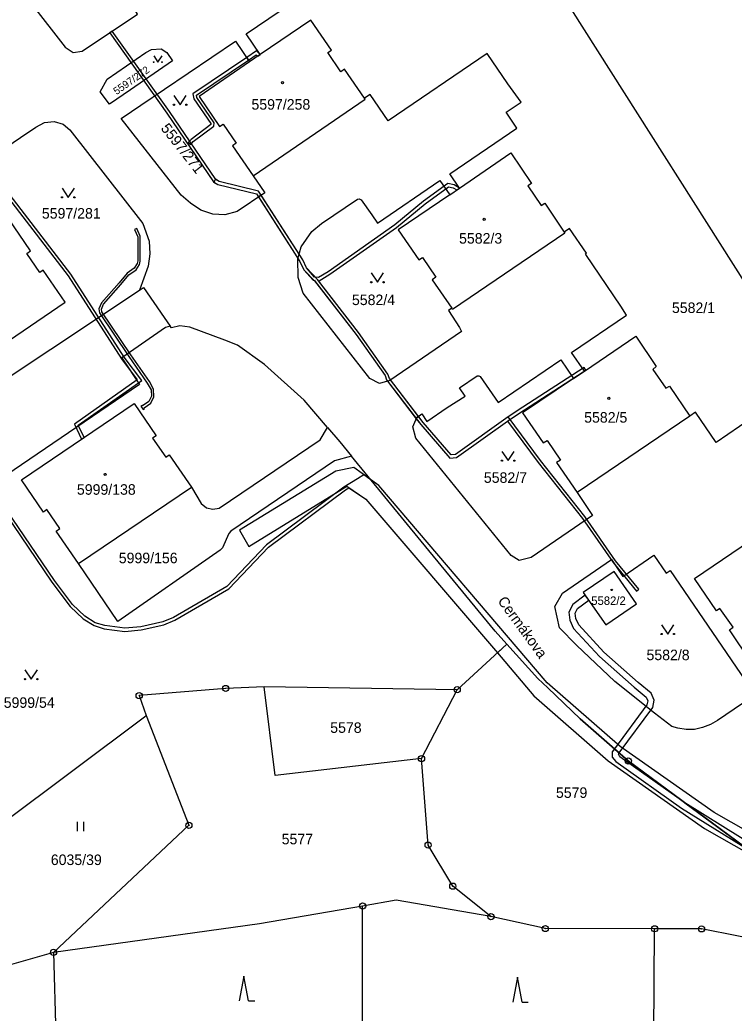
# Model space of a CAD drawing. Extents: x -644096 to -634268, y -1141430 to -1133463.
# Drawn here: x -639147.1 to -639032, y -1139033.9 to -1138873.7 of the extents above; entities that cross this region are included whole.
import ezdxf

# ---------------------------------------------------------------- set-up
doc = ezdxf.new("R2010")
doc.units = 0
for name, color, linetype in [('_CIVIL_CONSTRUCTION', 7, 'Continuous'), ('B_Hranice _3D', 7, 'Continuous'), ('M_Svah_Zarez', 7, 'Continuous'), ('svrsek_osa_sjezdy', 7, 'Continuous'), ('svrsek_osa_terminal_VRT', 7, 'Continuous'), ('svrsek_osa_VRT', 7, 'Continuous'), ('svrsek_popisy_VRT', 7, 'Continuous'), ('terminal_VRT', 7, 'Continuous')]:
    doc.layers.add(name, color=color, linetype=linetype)

msp = doc.modelspace()

# ---------------------------------------------------------------- linework, layer by layer
at = {"layer": '_CIVIL_CONSTRUCTION'}
for centre, radius in [((-639113.92, -1138981.53), 0.5), ((-639113.92, -1138981.53), 0.0303), ((-639076.6, -1138981.73), 0.5), ((-639127.87, -1138982.68), 0.5), ((-639127.87, -1138982.68), 0.0303), ((-639076.6, -1138981.73), 0.0303), ((-639082.36, -1138992.85), 0.5), ((-639082.36, -1138992.85), 0.0303), ((-639049.02, -1138993.22), 0.5), ((-639049.02, -1138993.22), 0.0303), ((-639119.86, -1139003.6), 0.5), ((-639119.86, -1139003.6), 0.0303), ((-639081.29, -1139006.81), 0.5), ((-639081.29, -1139006.81), 0.0303), ((-639077.31, -1139013.43), 0.5), ((-639077.31, -1139013.43), 0.0303), ((-639091.85, -1139016.64), 0.5), ((-639091.85, -1139016.64), 0.0303), ((-639071.16, -1139018.34), 0.5), ((-639071.16, -1139018.34), 0.0303), ((-639062.39, -1139020.27), 0.5), ((-639044.78, -1139020.31), 0.5), ((-639037.21, -1139020.32), 0.5), ((-639062.39, -1139020.27), 0.0303), ((-639044.78, -1139020.31), 0.0303), ((-639037.21, -1139020.32), 0.0303), ((-639141.68, -1139024.11), 0.5), ((-639141.68, -1139024.11), 0.0303)]:
    msp.add_circle(centre, radius, dxfattribs=at)
at = {"layer": 'B_Hranice _3D'}
for points in [[(-639047.7, -1138965.85), (-639047.32, -1138965.53), (-639051.08, -1138960.93), (-639056.02, -1138953.8), (-639063.16, -1138944.75), (-639068.38, -1138937.7), (-639076.87, -1138943.79), (-639077.59, -1138943.86), (-639082.1, -1138938.62), (-639087.54, -1138931.52), (-639087.79, -1138930.82), (-639092.51, -1138924.1), (-639099.13, -1138915.53), (-639100.92, -1138913.69), (-639101.51, -1138912.4), (-639108.65, -1138901.31), (-639114.97, -1138899.75), (-639115.51, -1138899.42), (-639122.98, -1138888.43), (-639132.2, -1138875.46), (-639132.61, -1138875.74), (-639123.4, -1138888.71), (-639115.87, -1138899.8), (-639115.17, -1138900.21), (-639108.97, -1138901.75), (-639101.95, -1138912.64), (-639101.34, -1138913.97), (-639099.51, -1138915.85), (-639092.91, -1138924.4), (-639088.23, -1138931.06), (-639087.98, -1138931.76), (-639082.48, -1138938.94), (-639077.81, -1138944.38), (-639076.69, -1138944.27), (-639068.48, -1138938.4), (-639063.56, -1138945.05), (-639056.42, -1138954.1), (-639051.48, -1138961.23)], [(-639110.27, -1138880.15), (-639109, -1138879.3), (-639108.73, -1138879.53), (-639108.34, -1138879.26), (-639108.96, -1138878.68), (-639110.54, -1138879.75)], [(-639110.27, -1138880.15), (-639110.54, -1138879.75), (-639119.21, -1138885.59), (-639119.05, -1138886.41), (-639116.3, -1138890.39), (-639116.31, -1138890.57), (-639119.5, -1138892.95), (-639119.95, -1138893.45), (-639119.57, -1138893.79), (-639119.16, -1138893.31), (-639115.83, -1138890.83), (-639115.78, -1138890.25), (-639118.57, -1138886.21), (-639118.65, -1138885.81)], [(-639115.17, -1138900.21), (-639108.97, -1138901.75), (-639108.65, -1138902.24), (-639108.23, -1138901.96), (-639108.65, -1138901.31), (-639114.97, -1138899.75), (-639115.56, -1138899.39), (-639115.82, -1138899.83)], [(-639076.65, -1138901.08), (-639076.24, -1138900.8), (-639077.07, -1138900.27), (-639078.11, -1138900.07), (-639082.06, -1138902.93), (-639086.68, -1138906.74), (-639097.42, -1138914.29), (-639098.98, -1138915.24), (-639099.6, -1138915.18), (-639100.92, -1138913.69), (-639101.51, -1138912.4), (-639108.23, -1138901.96), (-639108.65, -1138902.24), (-639101.95, -1138912.64), (-639101.34, -1138913.97), (-639099.84, -1138915.66), (-639099.52, -1138915.69), (-639099.6, -1138915.75), (-639092.91, -1138924.4), (-639088.23, -1138931.06), (-639087.98, -1138931.76), (-639083.19, -1138938.01), (-639083.12, -1138937.84), (-639082.85, -1138937.63), (-639087.54, -1138931.52), (-639087.79, -1138930.82), (-639092.51, -1138924.1), (-639098.97, -1138915.75), (-639098.86, -1138915.76), (-639097.14, -1138914.71), (-639086.38, -1138907.14), (-639081.76, -1138903.33), (-639077.99, -1138900.61), (-639077.25, -1138900.75)], [(-639127.22, -1138936.5), (-639127.02, -1138936.35), (-639127.08, -1138936.27), (-639125.98, -1138935.48), (-639125.5, -1138934.48), (-639125.55, -1138933.22), (-639126.23, -1138932.03), (-639129.22, -1138927.73), (-639133.89, -1138920.79), (-639133.95, -1138920.35), (-639133.61, -1138919.51), (-639130.81, -1138916.36), (-639129.52, -1138914.82), (-639128.36, -1138914), (-639127.82, -1138913.13), (-639127.7, -1138912.58), (-639127.7, -1138908.57), (-639128.24, -1138907.31), (-639128.61, -1138907.47), (-639128.1, -1138908.65), (-639128.1, -1138912.54), (-639128.2, -1138912.97), (-639128.66, -1138913.72), (-639129.8, -1138914.52), (-639131.11, -1138916.1), (-639133.95, -1138919.29), (-639134.37, -1138920.29), (-639134.27, -1138920.93), (-639129.56, -1138927.95), (-639126.57, -1138932.25), (-639125.95, -1138933.34), (-639125.9, -1138934.4), (-639126.3, -1138935.22), (-639127.32, -1138935.96), (-639127.38, -1138935.88), (-639127.58, -1138936.01)], [(-639077.8, -1138944.38), (-639076.69, -1138944.27), (-639068.1, -1138938.12), (-639065.75, -1138936.58), (-639056.28, -1138930.45), (-639055.87, -1138930.17), (-639056.15, -1138929.76), (-639066.03, -1138936.16), (-639068.38, -1138937.7), (-639076.87, -1138943.79), (-639077.6, -1138943.86), (-639082.1, -1138938.62), (-639082.85, -1138937.63), (-639083.12, -1138937.84), (-639083.19, -1138938.01), (-639082.48, -1138938.94)], [(-639053.67, -1138976.38), (-639048.09, -1138981.34), (-639046.14, -1138982.92), (-639045.89, -1138983.53), (-639046.02, -1138984.17), (-639051.24, -1138991.28), (-639050.48, -1138991.94), (-639045.08, -1138984.59), (-639044.85, -1138983.43), (-639045.31, -1138982.3), (-639047.45, -1138980.58), (-639052.97, -1138975.66), (-639056.99, -1138971.28), (-639057.45, -1138970.26), (-639057.56, -1138969.38), (-639057.18, -1138968.65), (-639055.4, -1138967.29), (-639055.97, -1138966.47), (-639057.96, -1138967.99), (-639058.58, -1138969.2), (-639058.43, -1138970.54), (-639057.83, -1138971.84)], [(-639064.22, -1138982.72), (-639052.26, -1138993.21), (-639036.75, -1139004.1), (-639025.28, -1139010.62), (-639003.65, -1139020.66), (-639009.82, -1139015.83), (-639030.29, -1139007.11), (-639049.02, -1138993.22), (-639056.8, -1138986.42), (-639061.97, -1138981.45), (-639063.62, -1138979.9), (-639068.6, -1138974.4), (-639070.13, -1138975.8)], [(-639051.04, -1138993.3), (-639040.45, -1139000.82), (-639028.14, -1139008.49), (-639019.4, -1139013.03), (-639006.99, -1139018.67), (-639005.21, -1139019.44), (-639008.44, -1139016.91), (-639018.96, -1139012.13), (-639021.05, -1139011.04), (-639030.29, -1139007.11), (-639039.89, -1138999.98), (-639050.36, -1138992.56), (-639050.61, -1138992.12), (-639050.48, -1138991.94), (-639051.24, -1138991.28), (-639051.61, -1138991.78), (-639051.62, -1138992.6)], [(-639027.64, -1139007.63), (-639039.89, -1138999.98), (-639030.29, -1139007.11), (-639021.05, -1139011.04)]]:
    msp.add_lwpolyline(points, close=True, dxfattribs=at)
for points in [[(-639148.95, -1138902.42), (-639139.31, -1138914.96), (-639130.7, -1138928.37), (-639128.19, -1138931.72), (-639138.31, -1138938.87), (-639137.18, -1138941.32), (-639136.76, -1138941.04), (-639137.69, -1138939.03), (-639127.47, -1138931.83), (-639130.3, -1138928.09), (-639138.91, -1138914.68), (-639148.69, -1138901.94)], [(-639023.86, -1139007.98), (-639035.15, -1139001.56), (-639050.33, -1138990.91), (-639062.1, -1138980.6), (-639089.26, -1138948.8), (-639090.46, -1138947.92), (-639091.64, -1138947.05), (-639092.69, -1138947.7), (-639094.9, -1138949.08), (-639107.37, -1138958.35), (-639113.74, -1138965.06), (-639122.34, -1138970.09), (-639124.05, -1138970.8), (-639127.63, -1138971.59), (-639130.16, -1138971.83), (-639133.4, -1138971.39), (-639134.95, -1138970.92), (-639136.61, -1138969.89), (-639138.62, -1138967.99), (-639141.53, -1138964.09), (-639154.08, -1138945.67), (-639154.85, -1138944.6), (-639155.26, -1138944.87)], [(-639155.26, -1138944.87), (-639154.48, -1138945.95), (-639141.93, -1138964.39), (-639139, -1138968.33), (-639136.91, -1138970.29), (-639135.15, -1138971.38), (-639133.5, -1138971.89), (-639130.18, -1138972.33), (-639127.55, -1138972.09), (-639123.89, -1138971.28), (-639122.12, -1138970.53), (-639113.42, -1138965.46), (-639107.03, -1138958.73), (-639094.62, -1138949.5), (-639094.05, -1138949.14), (-639091.34, -1138951), (-639070.13, -1138975.8), (-639068.6, -1138974.4), (-639063.62, -1138979.9), (-639061.97, -1138981.45), (-639056.8, -1138986.42), (-639049.02, -1138993.22), (-639030.29, -1139007.11)], [(-639023.86, -1139007.98), (-639035.15, -1139001.56), (-639050.33, -1138990.91), (-639062.1, -1138980.6), (-639089.26, -1138948.8), (-639093.24, -1138945.87), (-639096.17, -1138946.5), (-639111.68, -1138956.02), (-639110.21, -1138958.63), (-639094.38, -1138948.91), (-639091.34, -1138951), (-639070.13, -1138975.8), (-639068.6, -1138974.4), (-639063.62, -1138979.9), (-639061.97, -1138981.45), (-639056.8, -1138986.42), (-639049.02, -1138993.22), (-639030.29, -1139007.11)]]:
    msp.add_lwpolyline(points, dxfattribs=at)
at = {"layer": 'M_Svah_Zarez'}
for centre, radius in [((-639104.77, -1138883.79), 0.175), ((-639072.25, -1138905.85), 0.175), ((-639052.15, -1138934.73), 0.175), ((-639133.35, -1138947), 0.175), ((-639051.69, -1138965.63), 0.123)]:
    msp.add_circle(centre, radius, dxfattribs=at)
at = {"layer": 'svrsek_osa_sjezdy'}
for p, q in [((-639137.81, -1139004.54), (-639137.81, -1139003.04)), ((-639136.81, -1139004.54), (-639136.81, -1139003.04)), ((-639111, -1139027.93), (-639111.75, -1139031.93)), ((-639110.25, -1139031.93), (-639111, -1139027.93)), ((-639066.89, -1139028.12), (-639067.64, -1139032.12)), ((-639066.14, -1139032.12), (-639066.89, -1139028.12)), ((-639110.25, -1139031.93), (-639109.25, -1139031.93)), ((-639066.14, -1139032.12), (-639065.14, -1139032.12))]:
    msp.add_line(p, q, dxfattribs=at)
for points in [[(-639125.53, -1138879.48), (-639124.86, -1138880.49), (-639124.19, -1138879.48)], [(-639122.27, -1138885.86), (-639121.27, -1138887.36), (-639120.27, -1138885.86)], [(-639140.31, -1138900.8), (-639139.31, -1138902.3), (-639138.31, -1138900.8)], [(-639090.46, -1138914.5), (-639089.46, -1138916), (-639088.46, -1138914.5)], [(-639069.39, -1138943.28), (-639068.39, -1138944.78), (-639067.39, -1138943.28)], [(-639043.65, -1138971.25), (-639042.65, -1138972.75), (-639041.65, -1138971.25)], [(-639146.29, -1138978.54), (-639145.29, -1138980.04), (-639144.29, -1138978.54)]]:
    msp.add_lwpolyline(points, dxfattribs=at)
for centre, radius in [((-639125.53, -1138880.49), 0.067), ((-639124.19, -1138880.49), 0.067), ((-639122.27, -1138887.36), 0.1), ((-639120.27, -1138887.36), 0.1), ((-639140.31, -1138902.3), 0.1), ((-639138.31, -1138902.3), 0.1), ((-639090.46, -1138916), 0.1), ((-639088.46, -1138916), 0.1), ((-639069.39, -1138944.78), 0.1), ((-639067.39, -1138944.78), 0.1), ((-639043.65, -1138972.75), 0.1), ((-639041.65, -1138972.75), 0.1), ((-639146.29, -1138980.04), 0.1), ((-639144.29, -1138980.04), 0.1)]:
    msp.add_circle(centre, radius, dxfattribs=at)
at = {"layer": 'svrsek_osa_terminal_VRT'}
msp.add_arc((-642050.26, -1145189.6), 8802.25, 41.413152, 75.317049, dxfattribs=at)
at = {"layer": 'terminal_VRT'}
for p, q in [((-639108.34, -1138879.26), (-639110.07, -1138880.44)), ((-639077.81, -1138901.87), (-639076.24, -1138900.8)), ((-639057.83, -1138931.5), (-639056.08, -1138930.32)), ((-639039.12, -1138937.62), (-639057.27, -1138949.92)), ((-639137.67, -1138961.38), (-639119.46, -1138949.03)), ((-639068.6, -1138974.4), (-639076.6, -1138981.73)), ((-639076.6, -1138981.73), (-639107.74, -1138981.26)), ((-639082.36, -1138992.85), (-639076.6, -1138981.73)), ((-639091.85, -1139045.85), (-639091.85, -1139016.64)), ((-639045.01, -1139049.25), (-639044.78, -1139020.31)), ((-639141.68, -1139024.11), (-639161.1, -1139029.66)), ((-639141.68, -1139024.11), (-639140.63, -1139062.77))]:
    msp.add_line(p, q, dxfattribs=at)
for points in [[(-639130.24, -1138850.54), (-639131.72, -1138848.37), (-639141.41, -1138854.97), (-639143.61, -1138851.95), (-639144.85, -1138852.71), (-639145.55, -1138851.78), (-639149.7, -1138854.57), (-639151.07, -1138856.68), (-639151.8, -1138859.58), (-639151.67, -1138861.58), (-639150.84, -1138863.94), (-639139.78, -1138878.05), (-639138.53, -1138878.93), (-639137.06, -1138878.73), (-639128.16, -1138872.74), (-639130.31, -1138869.21), (-639129.89, -1138868.78)], [(-639108.34, -1138879.26), (-639110.62, -1138875.9), (-639101.49, -1138869.69), (-639102.47, -1138868.31), (-639102.59, -1138868.39), (-639109.2, -1138858.71), (-639109.01, -1138858.58), (-639110.86, -1138855.96), (-639111.78, -1138856.5)], [(-639010.65, -1138944.9), (-639016.65, -1138937.42), (-639067.19, -1138857.69), (-639067.84, -1138856.72)], [(-639091.57, -1138886.28), (-639094.76, -1138881.63), (-639095.35, -1138882.04), (-639097.47, -1138878.94), (-639096.88, -1138878.53), (-639100.2, -1138873.69), (-639108.34, -1138879.26)], [(-639109.5, -1138898.82), (-639107.64, -1138901.55), (-639112.08, -1138904.58), (-639114.04, -1138905.14), (-639116.02, -1138905.01), (-639117.94, -1138904.36), (-639119.62, -1138903.25), (-639121.12, -1138901.95), (-639130.76, -1138889.59), (-639129.11, -1138888.46), (-639127.59, -1138887.42), (-639112.36, -1138877.09), (-639110.07, -1138880.44)], [(-639132.63, -1138887.25), (-639134.14, -1138885.3), (-639133.03, -1138883.22), (-639126.81, -1138878.94), (-639125.89, -1138878.44), (-639124.34, -1138878.33), (-639123.42, -1138878.92), (-639122.5, -1138880.25), (-639129.27, -1138884.96), (-639132.63, -1138887.25)], [(-639110.07, -1138880.44), (-639118.22, -1138886.02), (-639114.91, -1138890.88), (-639114.32, -1138890.48), (-639112.22, -1138893.57), (-639112.8, -1138893.97), (-639109.5, -1138898.82)], [(-639076.24, -1138900.8), (-639077.79, -1138898.51), (-639067.01, -1138891.13), (-639067.87, -1138889.84), (-639068.68, -1138888.57), (-639066.27, -1138886.92), (-639068.42, -1138883.97), (-639071.78, -1138879.09), (-639087.72, -1138889.94), (-639090.62, -1138885.7), (-639091.57, -1138886.28)], [(-639194.96, -1138882.98), (-639197.68, -1138887.2), (-639198.89, -1138892.3), (-639196.91, -1138897.78), (-639186.45, -1138913.16), (-639183.4, -1138917.65), (-639172.32, -1138933.99), (-639169.73, -1138937.02), (-639165.17, -1138938.94), (-639156.44, -1138936.3), (-639127.81, -1138917.28)], [(-639109.5, -1138898.82), (-639091.44, -1138886.46), (-639091.57, -1138886.28)], [(-639178.14, -1138901.98), (-639172.69, -1138910.1), (-639147.02, -1138892.64), (-639144.51, -1138890.96), (-639143.14, -1138890.24), (-639141.6, -1138890.06), (-639140.1, -1138890.48), (-639139.04, -1138891.41), (-639127.29, -1138906.51), (-639126.28, -1138909.36), (-639126.14, -1138911.41), (-639126.4, -1138913.42), (-639127.1, -1138915.33), (-639127.81, -1138917.28)], [(-639076.24, -1138900.8), (-639067.95, -1138895.14), (-639064.64, -1138900.05), (-639065.19, -1138900.42), (-639063.05, -1138903.63), (-639062.49, -1138903.25), (-639059.33, -1138907.94)], [(-639077.46, -1138920.2), (-639077.99, -1138920.54), (-639076.24, -1138923.27), (-639075.92, -1138923.96), (-639087.46, -1138931.86), (-639089.15, -1138932.32), (-639090.71, -1138931.54), (-639101.42, -1138917.76), (-639102.22, -1138915.23), (-639102.31, -1138912.23), (-639101.77, -1138910.27), (-639100.92, -1138909.05), (-639100.05, -1138907.79), (-639098.48, -1138906.54), (-639092.7, -1138902.58), (-639092.39, -1138902.54), (-639092.07, -1138902.71), (-639090.36, -1138905.12), (-639089.45, -1138906.44), (-639079.42, -1138899.59), (-639077.81, -1138901.87)], [(-639077.81, -1138901.87), (-639086.11, -1138907.53), (-639082.8, -1138912.39), (-639082.22, -1138911.99), (-639080.06, -1138915.2), (-639080.62, -1138915.58), (-639077.46, -1138920.2)], [(-639145.4, -1138910.94), (-639148.94, -1138905.71), (-639167.12, -1138918.09), (-639163.59, -1138923.29), (-639163.01, -1138922.9), (-639160.95, -1138925.98), (-639161.53, -1138926.35), (-639157.96, -1138931.57), (-639139.8, -1138919.2), (-639143.36, -1138914.02), (-639143.91, -1138914.4), (-639145.97, -1138911.33), (-639145.4, -1138910.94)], [(-639056.08, -1138930.32), (-639058.16, -1138927.35), (-639049.28, -1138921.3), (-639050.21, -1138919.87), (-639055.88, -1138911.52), (-639055.94, -1138911.43), (-639055.77, -1138911.32), (-639058.47, -1138907.32), (-639059.33, -1138907.94)], [(-639059.33, -1138907.94), (-639059.24, -1138908.08), (-639077.34, -1138920.38), (-639077.46, -1138920.2)], [(-639127.81, -1138917.28), (-639127.16, -1138916.84), (-639123.82, -1138921.67), (-639122.85, -1138923.08)], [(-639122.85, -1138923.08), (-639123.64, -1138923.31), (-639130.67, -1138928.17), (-639127.82, -1138932.5), (-639149.37, -1138947.18), (-639151.93, -1138943.36), (-639152.28, -1138943.12), (-639152.74, -1138943.21), (-639164.88, -1138951.22)], [(-639097.5, -1138939.43), (-639101.29, -1138935.04), (-639107.68, -1138929.24), (-639112.01, -1138926.15), (-639114.08, -1138925.32), (-639119.73, -1138923.24), (-639121.32, -1138923.05), (-639122.68, -1138923.33), (-639122.85, -1138923.08)], [(-639056.08, -1138930.32), (-639047.82, -1138924.72), (-639044.5, -1138929.58), (-639045.05, -1138930.05), (-639042.99, -1138933.1), (-639042.36, -1138932.76), (-639039.12, -1138937.62)], [(-639057.27, -1138949.92), (-639054.79, -1138953.63), (-639064.7, -1138960.39), (-639066.6, -1138960.87), (-639067.88, -1138960.06), (-639083.26, -1138941.17), (-639083.74, -1138939.31), (-639083.12, -1138937.84), (-639082.32, -1138937.22), (-639081.5, -1138938.48), (-639078.2, -1138936.22), (-639075.3, -1138934.36), (-639076.23, -1138933.05), (-639073.37, -1138931.11), (-639073.1, -1138931.07), (-639072.92, -1138931.18), (-639069.98, -1138935.41), (-639059.9, -1138928.53), (-639057.83, -1138931.5)], [(-639057.83, -1138931.5), (-639066.05, -1138937.06), (-639062.73, -1138941.9), (-639062.12, -1138941.52), (-639059.97, -1138944.7), (-639060.58, -1138945.08), (-639057.27, -1138949.92)], [(-639137.67, -1138961.38), (-639141.23, -1138956.17), (-639140.64, -1138955.75), (-639142.74, -1138952.68), (-639143.31, -1138953.1), (-639146.87, -1138947.89), (-639128.68, -1138935.57), (-639125.13, -1138940.77), (-639125.72, -1138941.16), (-639123.6, -1138944.2), (-639123.03, -1138943.83), (-639119.46, -1138949.03)], [(-639020.15, -1138951.4), (-639029.2, -1138937.97), (-639034.86, -1138941.85), (-639038.16, -1138936.96), (-639039.12, -1138937.62)], [(-639119.46, -1138949.03), (-639117.87, -1138951.71), (-639117.03, -1138952.37), (-639116.01, -1138952.63), (-639114.99, -1138952.43), (-639098.72, -1138941.4), (-639097.5, -1138939.43)], [(-639097.5, -1138939.43), (-639095.5, -1138941.75), (-639093.63, -1138944.04)], [(-639093.63, -1138944.04), (-639096.4, -1138944.8), (-639113.12, -1138956.13), (-639113.43, -1138956.55), (-639114.45, -1138958.85), (-639114.83, -1138959.21), (-639131.33, -1138970.71), (-639137.67, -1138961.38)], [(-639068.6, -1138974.4), (-639070.49, -1138972.31), (-639082.41, -1138957.77), (-639093.63, -1138944.04)], [(-639010.98, -1138964.86), (-639029.2, -1138977.27), (-639032.72, -1138972.08), (-639032.13, -1138971.66), (-639034.24, -1138968.62), (-639034.82, -1138968.99), (-639038.37, -1138963.79), (-639020.15, -1138951.4)], [(-639044.77, -1138985.54), (-639051.17, -1138980.39), (-639057.36, -1138974.53), (-639060.1, -1138971.75), (-639060.88, -1138968.33), (-639059.65, -1138966.14), (-639051.73, -1138960.75), (-639049.89, -1138963.47), (-639044.91, -1138960.04), (-639042.89, -1138962.91), (-639042.29, -1138962.51), (-639030.12, -1138980.32)], [(-639056.28, -1138966.03), (-639052.62, -1138971.29), (-639047.7, -1138967.87), (-639051.31, -1138962.65), (-639056.28, -1138966.03)], [(-639009.82, -1139015.83), (-639030.29, -1139007.11), (-639049.02, -1138993.22), (-639056.8, -1138986.42), (-639061.97, -1138981.45), (-639063.62, -1138979.9), (-639068.6, -1138974.4)], [(-639107.74, -1138981.26), (-639113.92, -1138981.53), (-639127.87, -1138982.68), (-639126.73, -1138985.88)], [(-639082.36, -1138992.85), (-639105.96, -1138995.59), (-639107.74, -1138981.26)], [(-639027.78, -1138982.03), (-639034.63, -1138986.72), (-639035.77, -1138987.37), (-639037.04, -1138987.84), (-639038.35, -1138988.13), (-639039.69, -1138988.16), (-639041.02, -1138987.94), (-639041.99, -1138987.65), (-639044.77, -1138985.54)], [(-639150.13, -1139003.42), (-639127.02, -1138986.1), (-639126.73, -1138985.88)], [(-639126.73, -1138985.88), (-639119.86, -1139003.6), (-639141.68, -1139024.11)], [(-639071.16, -1139018.34), (-639077.31, -1139013.43), (-639081.29, -1139006.81), (-639082.36, -1138992.85)], [(-639091.85, -1139016.64), (-639108.46, -1139019.51), (-639141.68, -1139024.11)], [(-639071.16, -1139018.34), (-639086.42, -1139015.7), (-639091.85, -1139016.64)], [(-639044.78, -1139020.31), (-639062.39, -1139020.27), (-639071.16, -1139018.34)], [(-638988.59, -1139032.46), (-639009.75, -1139025.77), (-639031.25, -1139021.51), (-639037.21, -1139020.32), (-639044.78, -1139020.31)]]:
    msp.add_lwpolyline(points, dxfattribs=at)

# ---------------------------------------------------------------- texts
at = {"layer": 'svrsek_osa_VRT'}
for s, height, rotation, p in [('5597/272', 1.19, 35, (-639131.52, -1138885.81)), ('5597/271', 1.7, 308, (-639124.48, -1138891.18))]:
    msp.add_text(s, height=height, rotation=rotation, dxfattribs=at).set_placement(p)
for s, height, p in [('5597/258', 1.7, (-639109.77, -1138888.15)), ('5597/281', 1.7, (-639143.56, -1138905.73)), ('5582/3', 1.7, (-639076.3, -1138909.76)), ('5582/4', 1.7, (-639093.57, -1138919.68)), ('5582/1', 1.7, (-639041.98, -1138920.96)), ('5582/5', 1.7, (-639056.13, -1138938.65)), ('5582/7', 1.7, (-639072.3, -1138948.36)), ('5999/138', 1.7, (-639137.91, -1138950.28)), ('5999/156', 1.7, (-639131.16, -1138961.33)), ('5582/2', 1.36, (-639054.99, -1138968.05)), ('5582/8', 1.7, (-639046.08, -1138976.97)), ('5999/54', 1.7, (-639149.71, -1138984.66)), ('5578', 1.7, (-639097.07, -1138988.7)), ('5579', 1.7, (-639060.68, -1138999.19)), ('5577', 1.7, (-639104.9, -1139006.68)), ('6035/39', 1.7, (-639142.12, -1139010.02))]:
    msp.add_text(s, height=height, dxfattribs=at).set_placement(p)
at = {"layer": 'svrsek_popisy_VRT'}
msp.add_text('Cermákova', height=1.7, rotation=306, dxfattribs=at).set_placement((-639070.16, -1138967.44))

doc.saveas('drawing.dxf')
